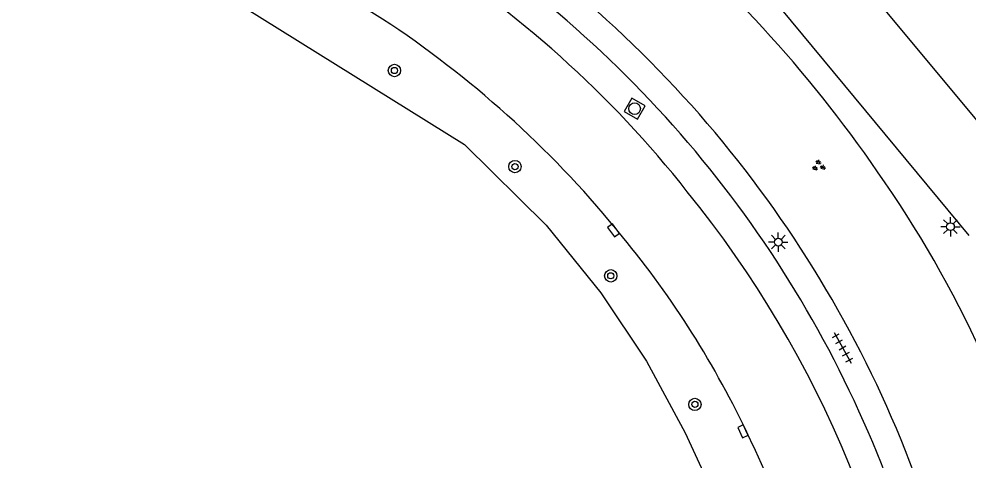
# Model space of a CAD drawing. Extents: x 128999 to 131010, y 395498 to 399007.
# Drawn here: x 129967.4 to 130028.9, y 398926 to 398954.6 of the extents above; entities that cross this region are included whole.
import ezdxf

# ---------------------------------------------------------------- set-up
doc = ezdxf.new("R2010")
doc.units = 0
for name, color, linetype in [('gg-afsc-hekwerk', 7, 'Continuous'), ('gg-knt-verharding', 7, 'Continuous'), ('gg-knt-verharding nz', 7, 'Continuous'), ('gt-grn-groengrens', 7, 'Continuous'), ('gt-symb-boom', 7, 'Continuous'), ('gt-symb-groenvak', 7, 'Continuous'), ('gt-symb-kolk', 7, 'Continuous'), ('gt-symb-lichtmast', 7, 'Continuous'), ('gt-symb-rioolschacht', 7, 'Continuous'), ('gt-symb-tegel verharding', 7, 'Continuous')]:
    doc.layers.add(name, color=color, linetype=linetype)

# ---------------------------------------------------------------- blocks, each defined once
blk = doc.blocks.new('gt0-KOLK')
at = {"layer": 'gt-symb-kolk'}
blk.add_lwpolyline([(0, 0), (0.375, 0), (0.375, 0.4), (-0.375, 0.4), (-0.375, 0), (0, 0)], dxfattribs=at)
blk = doc.blocks.new('gt0-BOOM')
at = {"layer": 'gt-symb-boom'}
for radius in [0.4, 0.2]:
    blk.add_circle((0, 0), radius, dxfattribs=at)
blk = doc.blocks.new('gt0-TEG1')
at = {"layer": 'gt-symb-tegel verharding'}
for p, q in [((-1.125, 0), (1.125, 0)), ((-0.9, -0.25), (-0.9, 0.25)), ((-0.45, -0.25), (-0.45, 0.25)), ((0, -0.25), (0, 0.25)), ((0.45, -0.25), (0.45, 0.25)), ((0.9, -0.25), (0.9, 0.25))]:
    blk.add_line(p, q, dxfattribs=at)
blk = doc.blocks.new('gt0-LMAST')
at = {"layer": 'gt-symb-lichtmast'}
for p, q in [((-0.005, 0.246), (-0.005, 0.621)), ((-0.182, 0.173), (-0.447, 0.438)), ((0.172, 0.173), (0.437, 0.438)), ((-0.255, -0.004), (-0.63, -0.004)), ((-0.182, -0.181), (-0.447, -0.446)), ((-0.005, -0.254), (-0.005, -0.629)), ((0.437, -0.446), (0.172, -0.181)), ((0.245, -0.004), (0.62, -0.004))]:
    blk.add_line(p, q, dxfattribs=at)
blk.add_circle((-0.005, -0.004), 0.25, dxfattribs=at)
blk = doc.blocks.new('gt0-GRVAK')
at = {"layer": 'gt-symb-groenvak'}
for p, q in [((-0.11, 0.189), (-0.228, 0.24)), ((-0.182, 0.153), (0.088, 0.153)), ((-0.091, 0.211), (-0.156, 0.322)), ((-0.047, 0.214), (-0.047, 0.393)), ((-0.004, 0.211), (0.061, 0.322)), ((0.015, 0.189), (0.133, 0.24)), ((0.262, -0.052), (0.197, 0.059)), ((0.305, -0.049), (0.305, 0.13)), ((0.349, -0.052), (0.414, 0.059)), ((-0.245, -0.228), (-0.363, -0.177)), ((-0.318, -0.264), (-0.047, -0.264)), ((-0.226, -0.206), (-0.291, -0.095)), ((-0.183, -0.203), (-0.183, -0.024)), ((-0.139, -0.206), (-0.074, -0.095)), ((-0.12, -0.228), (-0.002, -0.177)), ((0.243, -0.074), (0.125, -0.023)), ((0.17, -0.11), (0.441, -0.11)), ((0.368, -0.074), (0.486, -0.023))]:
    blk.add_line(p, q, dxfattribs=at)
blk = doc.blocks.new('gt0-RS')
at = {"layer": 'gt-symb-rioolschacht'}
blk.add_lwpolyline([(-0.5, -0.5), (0.5, -0.5), (0.5, 0.5), (-0.5, 0.5)], close=True, dxfattribs=at)
blk.add_circle((0, 0), 0.375, dxfattribs=at)

msp = doc.modelspace()

# ---------------------------------------------------------------- linework, layer by layer
at = {"layer": 'gg-afsc-hekwerk'}
for centre, radius, start, end in [((129952.593, 398896.241), 85.444, 34.55621, 50.53728), ((129962.555, 398902.232), 73.845, 14.01088, 35.11234)]:
    msp.add_arc(centre, radius, start, end, dxfattribs=at)
at = {"layer": 'gg-knt-verharding'}
for p, q in [((129990.947, 398954.59), (129985.135, 398958.207)), ((130028.872, 398940.589), (130016.773, 398955.209)), ((130006.16, 398940.872), (130006.037, 398941.038))]:
    msp.add_line(p, q, dxfattribs=at)
for centre, radius, start, end in [((129954.586, 398898.641), 75.569, 15.23028, 53.06125), ((129954.576, 398898.662), 73.81, 15.25213, 52.01741), ((129953.57, 398897.794), 67.991, 39.49583, 56.65153), ((129959.661, 398901.888), 60.679, 25.46687, 39.97618), ((129954.115, 398898.386), 67.196, 347.50662, 26.12906)]:
    msp.add_arc(centre, radius, start, end, dxfattribs=at)
at = {"layer": 'gg-knt-verharding nz'}
msp.add_lwpolyline([(130023.452, 398955.136), (130031.722, 398945.212), (130032.32, 398944.368), (130033.406, 398942.562), (130033.716, 398941.987), (130034.647, 398940.078), (130035.647, 398937.718), (130035.852, 398937.192), (130036.742, 398934.538), (130038.063, 398929.668)], dxfattribs=at)
for centre, radius, start, end in [((129956.104, 398900.438), 69.449, 38.2361, 58.04228), ((129956.134, 398899.084), 70.272, 5.65753, 39.11769)]:
    msp.add_arc(centre, radius, start, end, dxfattribs=at)
at = {"layer": 'gt-grn-groengrens'}
msp.add_lwpolyline([(129870.216, 398982.278), (129893.169, 398992.306), (129911.495, 398993.096), (129920.26, 398991.105), (129928.608, 398988.76), (129947.61, 398976.935), (129974.809, 398959.836), (129996.255, 398946.48), (130001.522, 398941.252), (130005.054, 398936.875), (130008.019, 398932.455), (130010.518, 398927.836), (130012.707, 398923.069), (130014.321, 398917.796), (130015.523, 398912.426), (130016.256, 398906.755), (130016.931, 398897.382), (130016.713, 398893.372), (130016.35, 398889.931), (130015.5, 398885.006), (130011.934, 398871.86)], dxfattribs=at)

# ---------------------------------------------------------------- block references
at = {"layer": 'gt-symb-boom'}
for p in [(129991.718, 398951.26), (129999.51, 398945.044), (130005.706, 398937.983), (130011.146, 398929.667)]:
    msp.add_blockref('gt0-BOOM', p, dxfattribs=at)
at = {"layer": 'gt-symb-groenvak', "rotation": -11.770626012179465}
msp.add_blockref('gt0-GRVAK', (130019.137, 398945.084), dxfattribs=at)
at = {"layer": 'gt-symb-kolk'}
for p, rotation in [((130006.037, 398941.038), 126.67944503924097), ((130014.433, 398928.013), 114.9511516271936)]:
    msp.add_blockref('gt0-KOLK', p, dxfattribs=dict(at, rotation=rotation))
at = {"layer": 'gt-symb-lichtmast'}
for p in [(130027.677, 398941.161), (130016.545, 398940.164)]:
    msp.add_blockref('gt0-LMAST', p, dxfattribs=at)
at = {"layer": 'gt-symb-rioolschacht', "rotation": -29.922486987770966}
msp.add_blockref('gt0-RS', (130007.249, 398948.792), dxfattribs=at)
at = {"layer": 'gt-symb-tegel verharding', "rotation": -61.051138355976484}
msp.add_blockref('gt0-TEG1', (130020.697, 398933.324), dxfattribs=at)

doc.saveas('drawing.dxf')
